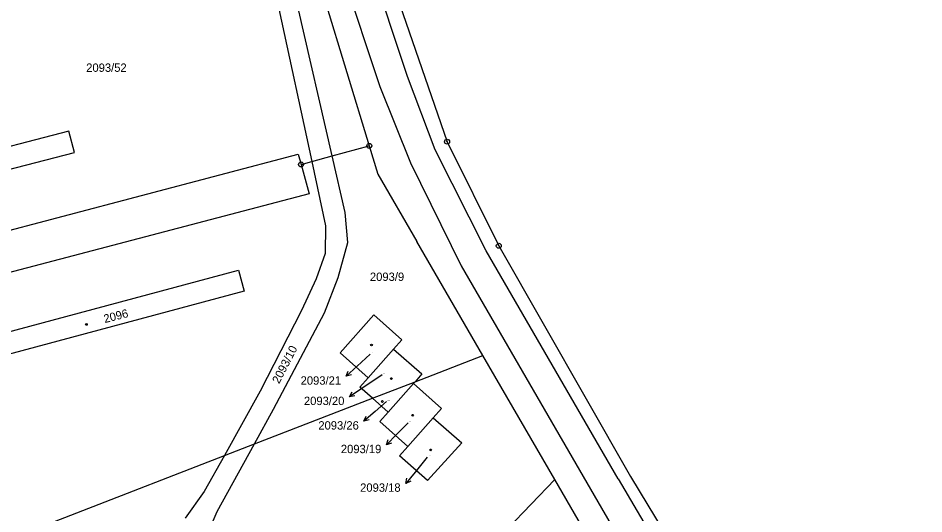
# Model space of a CAD drawing. Extents: x -736345 to -729997, y -1130177 to -1122501.
# Drawn here: x -732331.2 to -732147.3, y -1128521.4 to -1128420.7 of the extents above; entities that cross this region are included whole.
import ezdxf

# ---------------------------------------------------------------- set-up
doc = ezdxf.new("R2010")
doc.units = 0
for name, color, linetype in [('Vrstva 1', 7, 'Continuous'), ('Vrstva 16', 7, 'Continuous'), ('Vrstva 18', 7, 'Continuous'), ('Vrstva 19', 7, 'Continuous'), ('Vrstva 25', 7, 'Continuous'), ('Vrstva 4', 7, 'Continuous')]:
    doc.layers.add(name, color=color, linetype=linetype)

msp = doc.modelspace()

# ---------------------------------------------------------------- linework, layer by layer
at = {"layer": 'Vrstva 1'}
for points in [[(-732278.11, -1128387.02), (-732259.91, -1128446.67)], [(-732256.95, -1128408.54), (-732244.11, -1128445.84)], [(-732278.3, -1128418.88), (-732271.61, -1128449.86)], [(-732267.42, -1128448.72), (-732274.39, -1128418.37)], [(-732320.91, -1128443.69), (-732342.86, -1128449.4)], [(-732319.78, -1128448.02), (-732320.91, -1128443.69)], [(-732267.42, -1128448.72), (-732259.91, -1128446.67)], [(-732259.91, -1128446.67), (-732258.16, -1128452.44)], [(-732244.11, -1128445.84), (-732233.61, -1128466.97)], [(-732341.56, -1128453.67), (-732319.78, -1128448.02)], [(-732338.06, -1128465.14), (-732274.34, -1128448.34)], [(-732274.34, -1128448.34), (-732273.77, -1128450.46)], [(-732271.61, -1128449.86), (-732267.42, -1128448.72)], [(-732264.78, -1128460.21), (-732267.42, -1128448.72)], [(-732273.77, -1128450.46), (-732271.61, -1128449.86)], [(-732273.77, -1128450.46), (-732272.11, -1128456.43)], [(-732271.61, -1128449.86), (-732268.79, -1128462.91)], [(-732258.16, -1128452.44), (-732250.25, -1128466.09)], [(-732272.11, -1128456.43), (-732341.52, -1128474.67)], [(-732264.28, -1128466.29), (-732264.78, -1128460.21)], [(-732268.79, -1128462.91), (-732268.9, -1128468.52)], [(-732266.23, -1128473.45), (-732264.28, -1128466.29)], [(-732236.84, -1128489.24), (-732250.25, -1128466.09)], [(-732233.61, -1128466.97), (-732206.83, -1128513.82)], [(-732268.9, -1128468.52), (-732270.71, -1128473.72)], [(-732337.26, -1128485.52), (-732286.49, -1128471.9)], [(-732286.49, -1128471.9), (-732285.33, -1128476.2)], [(-732270.71, -1128473.72), (-732273.67, -1128480.12)], [(-732269.02, -1128480.59), (-732266.23, -1128473.45)], [(-732285.33, -1128476.2), (-732336.11, -1128489.82)], [(-732273.67, -1128480.12), (-732282.05, -1128496.52)], [(-732279.37, -1128500.19), (-732269.02, -1128480.59)], [(-732259.02, -1128481), (-732265.84, -1128488.73)], [(-732253.28, -1128486.05), (-732259.02, -1128481)], [(-732254.97, -1128487.96), (-732253.28, -1128486.05)], [(-732265.84, -1128488.73), (-732260.12, -1128493.78)], [(-732260.12, -1128493.78), (-732254.97, -1128487.96)], [(-732254.97, -1128487.96), (-732249.24, -1128493.02)], [(-732250.62, -1128494.58), (-732236.84, -1128489.24)], [(-732222.22, -1128514.48), (-732236.84, -1128489.24)], [(-732261.81, -1128495.7), (-732260.12, -1128493.78)], [(-732259.28, -1128497.93), (-732250.62, -1128494.58)], [(-732250.62, -1128494.58), (-732250.94, -1128494.94)], [(-732249.24, -1128493.02), (-732250.62, -1128494.58)], [(-732282.05, -1128496.52), (-732289.35, -1128509.58)], [(-732259.28, -1128497.93), (-732261.81, -1128495.7)], [(-732250.94, -1128494.94), (-732256.09, -1128500.76)], [(-732250.94, -1128494.94), (-732245.21, -1128500)], [(-732283.24, -1128507.22), (-732259.28, -1128497.93)], [(-732256.09, -1128500.76), (-732259.28, -1128497.93)], [(-732283.24, -1128507.22), (-732279.37, -1128500.19)], [(-732245.21, -1128500), (-732246.91, -1128501.92)], [(-732257.78, -1128502.68), (-732256.09, -1128500.76)], [(-732246.91, -1128501.92), (-732252.06, -1128507.74)], [(-732246.91, -1128501.92), (-732241.1, -1128507.01)], [(-732252.06, -1128507.74), (-732257.78, -1128502.68)], [(-732290.82, -1128520.98), (-732283.24, -1128507.22)], [(-732289.35, -1128509.58), (-732283.24, -1128507.22)], [(-732241.1, -1128507.01), (-732248.09, -1128514.66)], [(-732253.75, -1128509.65), (-732252.06, -1128507.74)], [(-732349.37, -1128532.84), (-732289.35, -1128509.58)], [(-732289.35, -1128509.58), (-732293.44, -1128516.91)], [(-732248.09, -1128514.66), (-732253.75, -1128509.65)], [(-732241.43, -1128534.51), (-732222.22, -1128514.48)], [(-732204.76, -1128544.64), (-732222.22, -1128514.48)], [(-732206.83, -1128513.82), (-732147.26, -1128612.36)], [(-732293.44, -1128516.91), (-732297.33, -1128522.27)], [(-732293, -1128526.05), (-732290.82, -1128520.98)]]:
    msp.add_lwpolyline(points, dxfattribs=at)
at = {"layer": 'Vrstva 16'}
for points in [[(-732259.73, -1128488.96), (-732262.4, -1128491.44)], [(-732257.31, -1128493.19), (-732261.44, -1128495.96)], [(-732256.4, -1128498.61), (-732258.73, -1128500.64)], [(-732252.03, -1128502.94), (-732254.32, -1128505.27)], [(-732248.12, -1128509.9), (-732250.6, -1128512.93)]]:
    msp.add_lwpolyline(points, dxfattribs=at)
at = {"layer": 'Vrstva 25'}
for points in [[(-732262.4, -1128491.44), (-732264.597, -1128493.482)], [(-732263.524, -1128493.167), (-732264.597, -1128493.482), (-732264.205, -1128492.435)], [(-732261.44, -1128495.96), (-732263.932, -1128497.628)], [(-732262.823, -1128497.488), (-732263.932, -1128497.628), (-732263.38, -1128496.657)], [(-732258.73, -1128500.64), (-732260.994, -1128502.608)], [(-732259.911, -1128502.329), (-732260.994, -1128502.608), (-732260.567, -1128501.574)], [(-732254.32, -1128505.27), (-732256.426, -1128507.406)], [(-732255.368, -1128507.045), (-732256.426, -1128507.406), (-732256.08, -1128506.342)], [(-732250.6, -1128512.93), (-732252.508, -1128515.244)], [(-732251.486, -1128514.791), (-732252.508, -1128515.244), (-732252.257, -1128514.155)]]:
    msp.add_lwpolyline(points, dxfattribs=at)
for centre, radius in [((-732259.91, -1128446.67), 0.5), ((-732259.91, -1128446.67), 0.0314), ((-732244.11, -1128445.84), 0.5), ((-732244.11, -1128445.84), 0.032), ((-732273.77, -1128450.46), 0.5), ((-732273.77, -1128450.46), 0.032), ((-732233.61, -1128466.97), 0.5), ((-732233.61, -1128466.97), 0.032), ((-732317.36, -1128482.95), 0.175), ((-732259.46, -1128487.13), 0.175), ((-732255.43, -1128493.95), 0.175), ((-732257.25, -1128498.61), 0.175), ((-732251.09, -1128501.4), 0.175), ((-732247.44, -1128508.43), 0.175)]:
    msp.add_circle(centre, radius, dxfattribs=at)
at = {"layer": 'Vrstva 4'}
for points in [[(-732252.13, -1128432.58), (-732259.71, -1128409.7)], [(-732265.29, -1128411.95), (-732257.74, -1128434.66)], [(-732246.5, -1128447.46), (-732252.13, -1128432.58)], [(-732257.74, -1128434.66), (-732251.53, -1128450.11)], [(-732236.15, -1128468.02), (-732246.5, -1128447.46)], [(-732251.53, -1128450.11), (-732241.22, -1128471.05)], [(-732209.33, -1128514.3), (-732236.15, -1128468.02)], [(-732241.22, -1128471.05), (-732214.26, -1128517.67)], [(-732209.33, -1128514.3), (-732188.05, -1128550.6)], [(-732214.26, -1128517.67), (-732193.27, -1128553.91)]]:
    msp.add_lwpolyline(points, dxfattribs=at)

# ---------------------------------------------------------------- texts
at = {"layer": 'Vrstva 16'}
for s, p in [('2093/21', (-732273.857, -1128495.19)), ('2093/20', (-732273.187, -1128499.33)), ('2093/26', (-732270.257, -1128504.31)), ('2093/19', (-732265.687, -1128509.1)), ('2093/18', (-732261.767, -1128516.94))]:
    msp.add_text(s, height=1.7, dxfattribs=at).set_placement(p)
at = {"layer": 'Vrstva 18'}
for s, p in [('2093/52', (-732317.41, -1128431.65)), ('2093/9', (-732259.78, -1128474.12))]:
    msp.add_text(s, height=1.7, dxfattribs=at).set_placement(p)
msp.add_text('2093/10', height=1.7, rotation=62.7005, dxfattribs=at).set_placement((-732278.225, -1128495.111))
at = {"layer": 'Vrstva 19'}
msp.add_text('2096', height=1.7, rotation=14.40011, dxfattribs=at).set_placement((-732313.627, -1128482.687))
for s, p in [('2093/21', (-732259.54, -1128488.76)), ('2093/20', (-732257.11, -1128492.99)), ('2093/26', (-732256.2, -1128498.41)), ('2093/19', (-732251.83, -1128502.74)), ('2093/18', (-732247.92, -1128509.7))]:
    msp.add_text(s, height=0.1, dxfattribs=at).set_placement(p)

doc.saveas('drawing.dxf')
